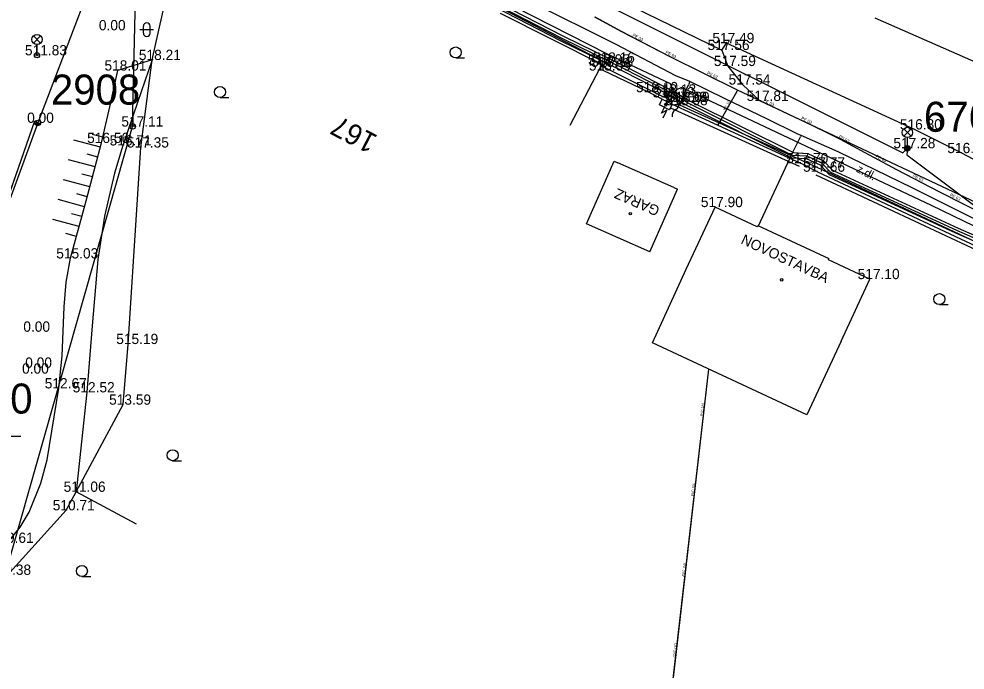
# Model space of a CAD drawing. Extents: x -668867 to -667827, y -1131943 to -1131019.
# Drawn here: x -668478.8 to -668409.6, y -1131519.3 to -1131471.8 of the extents above; entities that cross this region are included whole.
import ezdxf

# ---------------------------------------------------------------- set-up
doc = ezdxf.new("R2010")
doc.units = 0
for name, color, linetype in [('G_Bod_tecka', 7, 'Continuous'), ('G_Bod_vyska', 7, 'Continuous'), ('G_Breh_Teren', 7, 'Continuous'), ('G_Budovy-znacky', 7, 'Continuous'), ('G_Budovy_Objekty', 7, 'Continuous'), ('G_Budovy_vstupy', 7, 'Continuous'), ('G_Cesty_Schody', 7, 'Continuous'), ('G_Cisla_orientacni', 7, 'Continuous'), ('G_Objekty_technicke', 7, 'Continuous'), ('G_Plochy_zpevnene', 7, 'Continuous'), ('G_Ploty', 7, 'Continuous'), ('G_Ploty_vstupy', 7, 'Continuous'), ('G_Popisy_objektu', 7, 'Continuous'), ('G_Popisy_povrchu', 7, 'Continuous'), ('G_Site-Rozvadece', 7, 'Continuous'), ('G_Site-Sloupy', 7, 'Continuous'), ('G_Vyskove_srafy', 7, 'Continuous'), ('G_Z_CHRANICKA-TEPLOVOD_kotovane', 7, 'Continuous'), ('G_Z_ELsilove_nadz_kotovane', 7, 'Continuous'), ('G_Z_ELsilove_podz_kotovane', 7, 'Continuous'), ('G_Z_ELsilove_zrusene', 7, 'Continuous'), ('G_Z_KANAL_podz_kotovane', 7, 'Continuous'), ('G_Z_SPOJE_nadz_kotovane', 7, 'Continuous'), ('G_Z_SPOJE_podz_geodeticky', 7, 'Continuous'), ('G_Z_SPOJE_podz_kotovane', 7, 'Continuous'), ('G_Z_SPOJE_podz_priblizne', 7, 'Continuous'), ('G_Z_VODA_podz_kotovane', 7, 'Continuous'), ('G_Zelen-Znacky', 7, 'Continuous'), ('Vrstva 1', 7, 'Continuous'), ('Vrstva 12', 7, 'Continuous'), ('Vrstva 26', 7, 'Continuous'), ('Vrstva 3', 7, 'Continuous'), ('Vrstva 4', 7, 'Continuous'), ('Vrstva 5', 7, 'Continuous'), ('Vrstva 6', 7, 'Continuous')]:
    doc.layers.add(name, color=color, linetype=linetype)

msp = doc.modelspace()

# ---------------------------------------------------------------- linework, layer by layer
at = {"layer": 'G_Bod_tecka'}
for p, q in [((-668472.15, -1131472.63), (-668472.15, -1131472.63)), ((-668427.08, -1131473.57), (-668427.08, -1131473.57)), ((-668477.44, -1131474.46), (-668477.44, -1131474.46)), ((-668427.42, -1131474.07), (-668427.42, -1131474.07)), ((-668469.04, -1131474.8), (-668469.04, -1131474.8)), ((-668436.15, -1131475.13), (-668436.15, -1131475.13)), ((-668435.94, -1131474.99), (-668435.94, -1131474.99)), ((-668471.53, -1131475.57), (-668471.53, -1131475.57)), ((-668436.08, -1131475.3), (-668436.08, -1131475.3)), ((-668436.08, -1131475.57), (-668436.08, -1131475.57)), ((-668426.97, -1131475.24), (-668426.97, -1131475.24)), ((-668425.9, -1131476.59), (-668425.9, -1131476.59)), ((-668432.78, -1131477.15), (-668432.78, -1131477.15)), ((-668431.59, -1131477.53), (-668431.59, -1131477.53)), ((-668431.48, -1131477.32), (-668431.48, -1131477.32)), ((-668430.55, -1131477.86), (-668430.55, -1131477.86)), ((-668430.33, -1131477.87), (-668430.33, -1131477.87)), ((-668424.64, -1131477.79), (-668424.64, -1131477.79)), ((-668430.47, -1131478.1), (-668430.47, -1131478.1)), ((-668477.38, -1131479.39), (-668477.38, -1131479.39)), ((-668470.46, -1131479.66), (-668470.46, -1131479.66)), ((-668413.35, -1131479.87), (-668413.35, -1131479.87)), ((-668472.73, -1131480.86), (-668472.73, -1131480.86)), ((-668471.16, -1131481.04), (-668471.16, -1131481.04)), ((-668469.85, -1131481.19), (-668469.85, -1131481.19)), ((-668413.86, -1131481.24), (-668413.86, -1131481.24)), ((-668409.89, -1131481.6), (-668409.89, -1131481.6)), ((-668421.66, -1131482.34), (-668421.66, -1131482.34)), ((-668420.46, -1131482.65), (-668420.46, -1131482.65)), ((-668420.43, -1131482.96), (-668420.43, -1131482.96)), ((-668427.91, -1131485.54), (-668427.91, -1131485.54)), ((-668474.99, -1131489.29), (-668474.99, -1131489.29)), ((-668416.6, -1131490.8), (-668416.6, -1131490.8)), ((-668477.67, -1131494.64), (-668477.67, -1131494.64)), ((-668470.78, -1131495.54), (-668470.78, -1131495.54)), ((-668477.52, -1131497.27), (-668477.52, -1131497.27)), ((-668477.76, -1131497.7), (-668477.76, -1131497.7)), ((-668475.84, -1131498.78), (-668475.84, -1131498.78)), ((-668473.81, -1131499.07), (-668473.81, -1131499.07)), ((-668471.15, -1131499.97), (-668471.15, -1131499.97)), ((-668474.58, -1131506.33), (-668474.58, -1131506.33)), ((-668475.31, -1131507.68), (-668475.31, -1131507.68))]:
    msp.add_line(p, q, dxfattribs=at)
at = {"layer": 'G_Breh_Teren'}
msp.add_line((-668469.03, -1131474.79), (-668471.53, -1131475.56), dxfattribs=at)
for points in [[(-668469.03, -1131474.79), (-668470.09, -1131477.91), (-668471.16, -1131481.04), (-668471.79, -1131483.07), (-668472.52, -1131486.19), (-668472.99, -1131489.36), (-668473.4, -1131494.21), (-668473.8, -1131499.06), (-668474.19, -1131502.69), (-668474.58, -1131506.32)], [(-668488.66, -1131519.2), (-668484.1, -1131514.6), (-668479.6, -1131510.05), (-668478.66, -1131508.92), (-668478.01, -1131507.82), (-668477.16, -1131505.7), (-668476.71, -1131504), (-668475.84, -1131498.77), (-668475.6, -1131496.4), (-668475.45, -1131492.81), (-668475.3, -1131491.03), (-668474.99, -1131489.28), (-668473.85, -1131485.07), (-668472.73, -1131480.85), (-668472.12, -1131478.21), (-668471.53, -1131475.56)]]:
    msp.add_lwpolyline(points, dxfattribs=at)
at = {"layer": 'G_Budovy-znacky'}
for centre in [(-668434.1, -1131486.01), (-668423.04, -1131490.85)]:
    msp.add_circle(centre, 0.0875, dxfattribs=at)
at = {"layer": 'G_Budovy_Objekty'}
for p, q in [((-668437.31, -1131486.75), (-668435.29, -1131482.18)), ((-668435.29, -1131482.18), (-668435.02, -1131482.3)), ((-668430.93, -1131484.1), (-668430.65, -1131484.22)), ((-668432.67, -1131488.8), (-668430.65, -1131484.22)), ((-668430.02, -1131490.08), (-668427.91, -1131485.54)), ((-668424.83, -1131486.97), (-668427.91, -1131485.54)), ((-668432.67, -1131488.8), (-668437.31, -1131486.75)), ((-668424.83, -1131486.97), (-668424.79, -1131486.88)), ((-668424.79, -1131486.88), (-668419.59, -1131489.3)), ((-668419.63, -1131489.39), (-668419.59, -1131489.3)), ((-668416.6, -1131490.8), (-668419.63, -1131489.39)), ((-668432.49, -1131495.45), (-668430.02, -1131490.08)), ((-668418.7, -1131495.34), (-668416.6, -1131490.8)), ((-668421.21, -1131500.72), (-668432.49, -1131495.45)), ((-668418.7, -1131495.34), (-668421.21, -1131500.72))]:
    msp.add_line(p, q, dxfattribs=at)
at = {"layer": 'G_Budovy_vstupy'}
msp.add_line((-668430.93, -1131484.1), (-668435.02, -1131482.3), dxfattribs=at)
at = {"layer": 'G_Cesty_Schody'}
msp.add_line((-668427.42, -1131474.07), (-668427.08, -1131473.57), dxfattribs=at)
at = {"layer": 'G_Objekty_technicke'}
for p, q in [((-668477.705, -1131473.035), (-668477.175, -1131473.565)), ((-668477.705, -1131473.565), (-668477.175, -1131473.035)), ((-668477.44, -1131474.45), (-668477.44, -1131473.675)), ((-668414.125, -1131479.825), (-668413.595, -1131480.355)), ((-668414.125, -1131480.355), (-668413.595, -1131479.825)), ((-668413.86, -1131481.24), (-668413.86, -1131480.465))]:
    msp.add_line(p, q, dxfattribs=at)
for centre, radius in [((-668477.44, -1131473.3), 0.375), ((-668477.44, -1131474.45), 0.19), ((-668477.44, -1131474.45), 0.05), ((-668413.86, -1131480.09), 0.375), ((-668413.86, -1131481.24), 0.2), ((-668413.86, -1131481.24), 0.18), ((-668413.86, -1131481.24), 0.16), ((-668413.86, -1131481.24), 0.14), ((-668413.86, -1131481.24), 0.12), ((-668413.86, -1131481.24), 0.1), ((-668413.86, -1131481.24), 0.08), ((-668413.86, -1131481.24), 0.06), ((-668413.86, -1131481.24), 0.04), ((-668413.86, -1131481.24), 0.02)]:
    msp.add_circle(centre, radius, dxfattribs=at)
at = {"layer": 'G_Plochy_zpevnene'}
msp.add_line((-668408.4, -1131485.43), (-668424.64, -1131477.79), dxfattribs=at)
for points in [[(-668435.94, -1131474.99), (-668449.15, -1131468.08)], [(-668434.81, -1131470.47), (-668427.42, -1131474.07)], [(-668416.23, -1131471.72), (-668403.65, -1131477.25)], [(-668413.35, -1131479.87), (-668427.08, -1131473.57)], [(-668427.42, -1131474.07), (-668426.97, -1131475.24), (-668425.9, -1131476.59), (-668424.64, -1131477.79)], [(-668436.08, -1131475.3), (-668435.94, -1131474.99)], [(-668431.59, -1131477.53), (-668436.08, -1131475.3)], [(-668430.47, -1131478.1), (-668430.33, -1131477.87), (-668431.48, -1131477.32), (-668431.59, -1131477.53)], [(-668420.46, -1131482.65), (-668430.47, -1131478.1)], [(-668409.89, -1131481.6), (-668413.35, -1131479.87)], [(-668404.5, -1131484.45), (-668409.89, -1131481.6)], [(-668402.04, -1131491.3), (-668420.46, -1131482.65)]]:
    msp.add_lwpolyline(points, dxfattribs=at)
at = {"layer": 'G_Ploty'}
for p, q in [((-668469.03, -1131474.79), (-668466.71, -1131464.55)), ((-668443.61, -1131471.38), (-668436.15, -1131475.13)), ((-668469.85, -1131481.19), (-668469.03, -1131474.79)), ((-668436.15, -1131475.13), (-668436.36, -1131475.45)), ((-668436.15, -1131475.13), (-668436.08, -1131475.57)), ((-668436.36, -1131475.45), (-668438.51, -1131479.57)), ((-668431.17, -1131478.28), (-668421.77, -1131482.56)), ((-668431.05, -1131478.03), (-668421.66, -1131482.34)), ((-668470.77, -1131495.54), (-668469.85, -1131481.19)), ((-668420.54, -1131483.18), (-668405.19, -1131490.37)), ((-668420.43, -1131482.96), (-668405.08, -1131490.15)), ((-668471.14, -1131499.96), (-668470.77, -1131495.54)), ((-668474.58, -1131506.32), (-668471.14, -1131499.96)), ((-668475.3, -1131507.67), (-668474.58, -1131506.32)), ((-668470.18, -1131508.7), (-668474.58, -1131506.32))]:
    msp.add_line(p, q, dxfattribs=at)
msp.add_lwpolyline([(-668487.54, -1131520.36), (-668479.64, -1131512.47), (-668475.3, -1131507.67)], dxfattribs=at)
at = {"layer": 'G_Ploty_vstupy'}
msp.add_line((-668420.43, -1131482.96), (-668421.66, -1131482.34), dxfattribs=at)
msp.add_lwpolyline([(-668431.77, -1131477.67), (-668432.78, -1131477.15), (-668436.08, -1131475.57)], dxfattribs=at)
at = {"layer": 'G_Site-Rozvadece'}
for p, q in [((-668431.821, -1131478.683), (-668431.43, -1131477.9)), ((-668431.43, -1131477.9), (-668431.638, -1131478.07)), ((-668431.441, -1131478.169), (-668431.43, -1131477.9)), ((-668431.43, -1131478.459), (-668431.821, -1131478.683)), ((-668431.71, -1131479.019), (-668431.43, -1131478.459))]:
    msp.add_line(p, q, dxfattribs=at)
msp.add_lwpolyline([(-668431.05, -1131478.03), (-668431.17, -1131478.28), (-668431.25, -1131478.43), (-668431.97, -1131478.07), (-668431.86, -1131477.85), (-668431.77, -1131477.67)], close=True, dxfattribs=at)
msp.add_lwpolyline([(-668430.64, -1131477.79), (-668430.69, -1131477.9), (-668430.46, -1131478), (-668430.4, -1131477.89), (-668430.64, -1131477.79)], dxfattribs=at)
for centre, start, end in [((-668431.019, -1131477.962), 298.11813, 11.85792), ((-668430.548, -1131478.844), 118.11812, 191.85792)]:
    msp.add_arc(centre, 0.5, start, end, dxfattribs=at)
at = {"layer": 'G_Site-Sloupy'}
for centre in [(-668477.38, -1131479.39), (-668470.45, -1131479.65)]:
    msp.add_circle(centre, 0.2, dxfattribs=at)
for radius in [0.18, 0.16, 0.14, 0.12, 0.1, 0.08, 0.06, 0.04, 0.02]:
    msp.add_arc((-668477.38, -1131479.39), radius, 180, 0, dxfattribs=at)
at = {"layer": 'G_Vyskove_srafy'}
for p, q in [((-668472.81, -1131481.16), (-668474.74, -1131480.65)), ((-668472.63, -1131480.43), (-668473.41, -1131480.25)), ((-668473.19, -1131482.61), (-668475.13, -1131482.1)), ((-668473, -1131481.89), (-668473.77, -1131481.68)), ((-668473.39, -1131483.34), (-668474.16, -1131483.13)), ((-668473.58, -1131484.06), (-668475.51, -1131483.55))]:
    msp.add_line(p, q, dxfattribs=at)
for points in [[(-668473.77, -1131484.79), (-668474.54, -1131484.58)], [(-668473.96, -1131485.51), (-668475.89, -1131484.99)], [(-668474.16, -1131486.23), (-668474.93, -1131486.03)], [(-668474.36, -1131486.96), (-668476.29, -1131486.44)], [(-668474.55, -1131487.68), (-668475.33, -1131487.47)]]:
    msp.add_lwpolyline(points, dxfattribs=at)
at = {"layer": 'G_Z_CHRANICKA-TEPLOVOD_kotovane'}
for points in [[(-668454.476, -1131465.519), (-668454.154, -1131465.036), (-668449.465, -1131467.644), (-668438.98, -1131473.061), (-668434.36, -1131475.311), (-668430.959, -1131477.065), (-668431.04, -1131477.221), (-668431.143, -1131477.421), (-668431.368, -1131477.305), (-668434.54, -1131475.669), (-668439.16, -1131473.419), (-668449.655, -1131467.996), (-668454.026, -1131465.565), (-668454.144, -1131465.741)], [(-668431.368, -1131477.305), (-668431.188, -1131477.095), (-668431.04, -1131477.221), (-668430.882, -1131477.357), (-668430.732, -1131477.485), (-668430.833, -1131477.602), (-668431.092, -1131477.905), (-668431.548, -1131477.515)]]:
    msp.add_lwpolyline(points, close=True, dxfattribs=at)
msp.add_lwpolyline([(-668401.494, -1131491.291), (-668410.322, -1131487.443), (-668419.558, -1131483.176), (-668420.218, -1131482.486), (-668421.229, -1131482.017), (-668422.292, -1131481.957), (-668429.977, -1131478.125), (-668430.833, -1131477.602), (-668430.978, -1131477.514), (-668430.882, -1131477.357), (-668430.77, -1131477.172), (-668429.783, -1131477.775), (-668422.188, -1131481.563), (-668421.131, -1131481.622), (-668419.982, -1131482.154), (-668419.322, -1131482.844), (-668410.158, -1131487.078), (-668401.326, -1131490.929)], dxfattribs=at)
at = {"layer": 'G_Z_ELsilove_nadz_kotovane'}
msp.add_lwpolyline([(-668469.073, -1131457.602), (-668469.195, -1131457.922), (-668477.38, -1131479.39), (-668485.56, -1131501.71), (-668490.87, -1131522.116), (-668510.95, -1131529.56), (-668535.94, -1131548.37), (-668556.6, -1131560.25)], dxfattribs=at)
at = {"layer": 'G_Z_ELsilove_podz_kotovane'}
for points in [[(-668401.41, -1131491.11), (-668410.24, -1131487.26), (-668419.44, -1131483.01), (-668420.1, -1131482.32), (-668421.18, -1131481.82), (-668422.24, -1131481.76), (-668429.88, -1131477.95), (-668430.874, -1131477.343), (-668431.117, -1131477.627), (-668431.32, -1131477.71), (-668431.285, -1131477.516), (-668431.051, -1131477.243), (-668434.45, -1131475.49), (-668439.07, -1131473.24), (-668449.56, -1131467.82), (-668454.09, -1131465.3), (-668454.31, -1131465.63)], [(-668477.63, -1131479.26), (-668485.49, -1131501.82), (-668488.95, -1131521.06), (-668515.13, -1131531.62), (-668532.69, -1131545.17), (-668556.43, -1131560.35), (-668582.52, -1131576.36), (-668584.6, -1131577.51), (-668581.58, -1131600.998)]]:
    msp.add_lwpolyline(points, dxfattribs=at)
at = {"layer": 'G_Z_ELsilove_zrusene'}
for points in [[(-668430.978, -1131477.01), (-668431.155, -1131476.544), (-668435.762, -1131474.384), (-668453.519, -1131465.314), (-668454.004, -1131465.312)], [(-668430.978, -1131477.01), (-668431.155, -1131476.544), (-668435.762, -1131474.384), (-668453.519, -1131465.314), (-668454.004, -1131465.312)], [(-668350.182, -1131518.108), (-668350.108, -1131517.901), (-668350.299, -1131517.55), (-668356.046, -1131514.01), (-668357.936, -1131512.908), (-668360.624, -1131511.341), (-668363.01, -1131509.949), (-668375.01, -1131503.554), (-668375.368, -1131503.6), (-668375.669, -1131504.004), (-668375.89, -1131503.906), (-668375.724, -1131503.561), (-668375.842, -1131503.195), (-668388.582, -1131496.815), (-668412.105, -1131485.428), (-668430.362, -1131476.814), (-668430.721, -1131476.984), (-668430.898, -1131477.252)], [(-668350.182, -1131518.108), (-668350.108, -1131517.901), (-668350.299, -1131517.55), (-668356.046, -1131514.01), (-668357.936, -1131512.908), (-668360.624, -1131511.341), (-668363.01, -1131509.949), (-668375.01, -1131503.554), (-668375.368, -1131503.6), (-668375.669, -1131504.004), (-668375.89, -1131503.906), (-668375.724, -1131503.561), (-668375.842, -1131503.195), (-668388.582, -1131496.815), (-668412.105, -1131485.428), (-668430.362, -1131476.814), (-668430.721, -1131476.984), (-668430.898, -1131477.252)]]:
    msp.add_lwpolyline(points, dxfattribs=at)
at = {"layer": 'G_Z_KANAL_podz_kotovane'}
msp.add_lwpolyline([(-668433.14, -1131539.22), (-668432.37, -1131532.23), (-668428.37, -1131497.38)], dxfattribs=at)
at = {"layer": 'G_Z_SPOJE_nadz_kotovane'}
msp.add_lwpolyline([(-668479.76, -1131512.39), (-668470.46, -1131479.66), (-668469.9, -1131455.67)], dxfattribs=at)
at = {"layer": 'G_Z_SPOJE_podz_geodeticky'}
for points in [[(-668429.75, -1131476.37), (-668430.77, -1131475.96), (-668435.13, -1131473.67), (-668436.34, -1131473.06), (-668440.18, -1131471.17), (-668443.41, -1131469.58), (-668447.58, -1131467.56), (-668450.17, -1131466.32), (-668453.03, -1131464.74), (-668453.15, -1131464.67), (-668455.16, -1131463.62), (-668457.14, -1131462.62), (-668459.11, -1131461.58), (-668460.21, -1131460.91), (-668460.7, -1131460.62)], [(-668430.42, -1131477.87), (-668429.85, -1131476.6)], [(-668429.75, -1131476.37), (-668429.85, -1131476.6)], [(-668421.63, -1131480.32), (-668421.9, -1131480.2), (-668424.08, -1131479.12), (-668427.21, -1131477.6), (-668429.75, -1131476.37)], [(-668424.76, -1131486.96), (-668422.26, -1131481.58), (-668421.67, -1131480.42)], [(-668421.63, -1131480.32), (-668421.67, -1131480.42)], [(-668349.32, -1131517.58), (-668357.19, -1131512.82), (-668364.95, -1131508.46), (-668370.24, -1131505.6), (-668372.81, -1131504.07), (-668378.23, -1131501.46), (-668386.26, -1131497.45), (-668391.81, -1131494.72), (-668399.75, -1131490.66), (-668405.33, -1131488.23), (-668413.45, -1131484.15), (-668418.92, -1131481.51), (-668421.63, -1131480.32)]]:
    msp.add_lwpolyline(points, dxfattribs=at)
at = {"layer": 'G_Z_SPOJE_podz_kotovane'}
for points in [[(-668430.42, -1131477.87), (-668429.85, -1131476.6)], [(-668429.75, -1131476.37), (-668429.85, -1131476.6)], [(-668424.76, -1131486.96), (-668422.26, -1131481.58), (-668421.67, -1131480.42)], [(-668421.63, -1131480.32), (-668421.67, -1131480.42)]]:
    msp.add_lwpolyline(points, dxfattribs=at)
at = {"layer": 'G_Z_SPOJE_podz_priblizne'}
for points in [[(-668430.42, -1131477.87), (-668429.85, -1131476.6)], [(-668429.75, -1131476.37), (-668429.85, -1131476.6)], [(-668424.76, -1131486.96), (-668422.26, -1131481.58), (-668421.67, -1131480.42)], [(-668421.63, -1131480.32), (-668421.67, -1131480.42)]]:
    msp.add_lwpolyline(points, dxfattribs=at)
at = {"layer": 'G_Z_VODA_podz_kotovane'}
for points in [[(-668407.8, -1131486.32), (-668411.48, -1131484.44), (-668414.62, -1131482.82), (-668416.95, -1131481.57), (-668418.74, -1131480.61), (-668419.53, -1131480.2), (-668420.81, -1131479.59), (-668422.53, -1131478.78), (-668424.26, -1131477.96), (-668426.27, -1131477), (-668431.18, -1131474.57), (-668434.73, -1131472.73), (-668436.68, -1131471.68)], [(-668426.27, -1131477), (-668426.32, -1131477.11), (-668426.74, -1131477.83), (-668427.46, -1131479.11), (-668427.73, -1131479.57)]]:
    msp.add_lwpolyline(points, dxfattribs=at)
at = {"layer": 'G_Zelen-Znacky'}
for p, q in [((-668469.67, -1131472.84), (-668469.67, -1131472.34)), ((-668469.17, -1131472.84), (-668469.17, -1131472.34)), ((-668468.92, -1131472.59), (-668469.92, -1131472.59)), ((-668446.852, -1131474.65), (-668446.202, -1131474.647)), ((-668464.072, -1131477.54), (-668463.422, -1131477.537)), ((-668411.522, -1131492.66), (-668410.872, -1131492.657)), ((-668467.532, -1131504.06), (-668466.882, -1131504.057)), ((-668474.162, -1131512.52), (-668473.512, -1131512.517))]:
    msp.add_line(p, q, dxfattribs=at)
msp.add_lwpolyline([(-668478.62, -1131502.3), (-668479.62, -1131502.3)], dxfattribs=at)
for centre in [(-668446.852, -1131474.248), (-668464.072, -1131477.137), (-668411.522, -1131492.258), (-668467.532, -1131503.657), (-668474.162, -1131512.117)]:
    msp.add_circle(centre, 0.403, dxfattribs=at)
for centre, start, end in [((-668469.42, -1131472.34), 0, 180), ((-668469.42, -1131472.84), 180, 0)]:
    msp.add_arc(centre, 0.25, start, end, dxfattribs=at)
at = {"layer": 'Vrstva 1'}
for p, q in [((-668438.08, -1131469.64), (-668414.2, -1131481.567)), ((-668477.63, -1131479.257), (-668477.63, -1131479.257)), ((-668414.2, -1131481.567), (-668413.86, -1131481.24)), ((-668413.86, -1131481.24), (-668413.909, -1131481.727)), ((-668413.86, -1131481.24), (-668413.86, -1131481.24)), ((-668413.909, -1131481.727), (-668408.632, -1131485.677))]:
    msp.add_line(p, q, dxfattribs=at)
at = {"layer": 'Vrstva 12'}
msp.add_lwpolyline([(-668433.144, -1131539.216), (-668432.366, -1131532.235), (-668428.368, -1131497.376)], dxfattribs=at)
at = {"layer": 'Vrstva 26'}
for points in [[(-668407.8, -1131486.32), (-668411.483, -1131484.438), (-668414.618, -1131482.816), (-668416.947, -1131481.567), (-668418.736, -1131480.608), (-668419.532, -1131480.203), (-668420.815, -1131479.593), (-668422.528, -1131478.779), (-668424.258, -1131477.956), (-668426.27, -1131477), (-668431.184, -1131474.566), (-668434.733, -1131472.726), (-668436.677, -1131471.683)], [(-668426.27, -1131477), (-668426.32, -1131477.11), (-668426.74, -1131477.83), (-668427.46, -1131479.11), (-668427.728, -1131479.568)]]:
    msp.add_lwpolyline(points, dxfattribs=at)
at = {"layer": 'Vrstva 5'}
msp.add_line((-668477.63, -1131479.257), (-668485.495, -1131501.819), dxfattribs=at)
at = {"layer": 'Vrstva 6'}
msp.add_line((-668426.32, -1131477.11), (-668426.32, -1131477.11), dxfattribs=at)

# ---------------------------------------------------------------- texts
at = {"layer": 'G_Bod_vyska'}
for s, p in [('0.00', (-668472.92, -1131472.63)), ('517.49', (-668428.104, -1131473.57)), ('511.83', (-668478.321, -1131474.46)), ('517.56', (-668428.456, -1131474.07)), ('518.21', (-668470.001, -1131474.8)), ('518.05', (-668437.194, -1131475.13)), ('518.16', (-668436.834, -1131474.99)), ('517.59', (-668427.994, -1131475.24)), ('518.01', (-668472.512, -1131475.57)), ('518.09', (-668437.126, -1131475.57)), ('518.18', (-668436.961, -1131475.3)), ('517.54', (-668426.922, -1131476.59)), ('518.10', (-668433.682, -1131477.15)), ('518.13', (-668432.361, -1131477.32)), ('518.12', (-668432.471, -1131477.53)), ('517.93', (-668431.564, -1131477.86)), ('518.09', (-668431.376, -1131477.87)), ('517.81', (-668425.601, -1131477.79)), ('518.08', (-668431.514, -1131478.1)), ('0.00', (-668478.16, -1131479.39)), ('517.11', (-668471.279, -1131479.66)), ('516.80', (-668414.408, -1131479.87)), ('516.56', (-668473.78, -1131480.86)), ('516.71', (-668472.134, -1131481.04)), ('517.35', (-668470.872, -1131481.19)), ('517.28', (-668414.882, -1131481.24)), ('516.65', (-668410.94, -1131481.6)), ('517.70', (-668422.704, -1131482.34)), ('517.77', (-668421.482, -1131482.65)), ('517.66', (-668421.48, -1131482.96)), ('517.90', (-668428.946, -1131485.54)), ('515.03', (-668476.034, -1131489.29)), ('517.10', (-668417.492, -1131490.8)), ('0.00', (-668478.44, -1131494.64)), ('515.19', (-668471.653, -1131495.54)), ('0.00', (-668478.3, -1131497.27)), ('0.00', (-668478.53, -1131497.7)), ('512.67', (-668476.876, -1131498.78)), ('512.52', (-668474.832, -1131499.07)), ('513.59', (-668472.174, -1131499.97)), ('511.06', (-668475.496, -1131506.33)), ('510.71', (-668476.292, -1131507.68)), ('509.61', (-668480.75, -1131510.06)), ('509.38', (-668480.938, -1131512.39))]:
    msp.add_text(s, height=0.75, dxfattribs=at).set_placement(p)
at = {"layer": 'G_Cisla_orientacni'}
msp.add_text('167', height=1.5, rotation=152.42816, dxfattribs=at).set_placement((-668452.47, -1131480.357))
at = {"layer": 'G_Popisy_objektu'}
for s, rotation, p in [('GARAZ', 156.22568, (-668431.884, -1131485.54)), ('NOVOSTAVBA', 334.97587, (-668426.079, -1131488.175))]:
    msp.add_text(s, height=0.75, rotation=rotation, dxfattribs=at).set_placement(p)
at = {"layer": 'G_Popisy_povrchu'}
msp.add_text('z.dl.', height=0.6, rotation=332.28675, dxfattribs=at).set_placement((-668417.634, -1131482.939))
at = {"layer": 'Vrstva 3'}
for p in [(-668428.812, -1131500.804), (-668429.481, -1131506.662), (-668430.149, -1131512.519), (-668430.818, -1131518.377)]:
    msp.add_text('PVC 150', height=0.1755, rotation=83.49274, dxfattribs=at).set_placement(p)
at = {"layer": 'Vrstva 4'}
for s, height, rotation, p in [('PE 63', 0.2194, 332.61215, (-668433.96, -1131473.047)), ('PE 63', 0.2194, 332.37328, (-668431.548, -1131474.298)), ('PE 63', 0.2194, 333.63162, (-668428.515, -1131475.809)), ('lPE 32', 0.1755, 60.40869, (-668427.184, -1131478.484)), ('PE 63', 0.2194, 334.61577, (-668424.397, -1131477.811)), ('PE 63', 0.2194, 334.61577, (-668421.639, -1131479.122)), ('PE 63', 0.2194, 331.96867, (-668418.892, -1131480.463)), ('PE 63', 0.2194, 331.96867, (-668416.196, -1131481.897)), ('PE 63', 0.2194, 332.82706, (-668413.493, -1131483.315)), ('PE 63', 0.2194, 332.80879, (-668410.777, -1131484.71))]:
    msp.add_text(s, height=height, rotation=rotation, dxfattribs=at).set_placement(p)
for s, p in [('2908', (-668476.426, -1131478.056)), ('6763', (-668412.656, -1131480.039)), ('1200', (-668484.291, -1131500.618))]:
    msp.add_text(s, height=2.1939, dxfattribs=at).set_placement(p)

doc.saveas('drawing.dxf')
